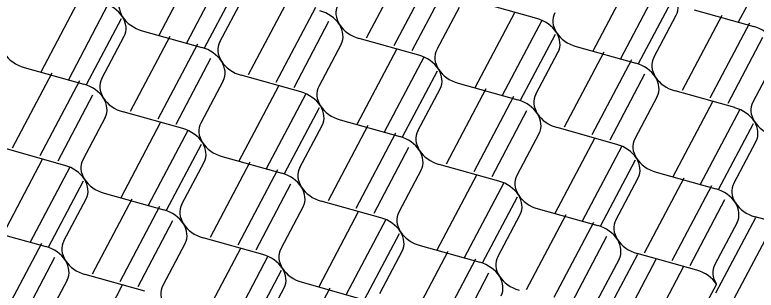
# Model space of a CAD drawing. Extents: x 638850 to 644908, y 297188 to 298900.
# Drawn here: x 639882.4 to 639923.83, y 297820.67 to 297836.04 of the extents above; entities that cross this region are included whole.
import ezdxf

# ---------------------------------------------------------------- set-up
doc = ezdxf.new("R2010")
doc.units = 0
doc.layers.add('2', color=7, linetype='Continuous')

msp = doc.modelspace()

# ---------------------------------------------------------------- linework, layer by layer
at = {"layer": '2'}
for p, q in [((639925.041, 297839.828), (639922.829, 297835.636)), ((639892.658, 297839.084), (639890.447, 297834.894)), ((639904.253, 297838.927), (639902.042, 297834.737)), ((639894.198, 297838.657), (639891.986, 297834.465)), ((639905.793, 297838.5), (639903.581, 297834.308)), ((639894.933, 297837.865), (639892.988, 297834.179)), ((639916.908, 297838.208), (639914.697, 297834.018)), ((639906.527, 297837.708), (639904.583, 297834.022)), ((639918.448, 297837.781), (639916.236, 297833.589)), ((639886.065, 297837.037), (639883.854, 297832.847)), ((639887.605, 297836.61), (639885.393, 297832.418)), ((639893.857, 297834.533), (639895.103, 297836.89)), ((639897.659, 297836.878), (639895.448, 297832.688)), ((639911.571, 297835.831), (639908.232, 297836.765)), ((639919.182, 297836.989), (639917.238, 297833.303)), ((639899.199, 297836.451), (639896.987, 297832.259)), ((639907.228, 297836.453), (639905.982, 297834.096)), ((639920.357, 297836.326), (639923.696, 297835.394)), ((639888.34, 297835.818), (639886.395, 297832.132)), ((639910.314, 297836.159), (639908.103, 297831.969)), ((639918.106, 297833.657), (639919.353, 297836.014)), ((639921.909, 297835.997), (639919.699, 297831.808)), ((639899.934, 297835.659), (639897.989, 297831.973)), ((639911.854, 297835.732), (639909.642, 297831.54)), ((639923.449, 297835.57), (639921.237, 297831.378)), ((639889.514, 297835.155), (639892.852, 297834.221)), ((639912.589, 297834.94), (639910.644, 297831.254)), ((639887.264, 297832.486), (639888.51, 297834.843)), ((639891.065, 297834.829), (639888.854, 297830.639)), ((639904.978, 297833.784), (639901.639, 297834.716)), ((639924.184, 297834.779), (639922.239, 297831.093)), ((639892.605, 297834.402), (639890.393, 297830.21)), ((639900.634, 297834.404), (639899.388, 297832.047)), ((639903.72, 297834.11), (639901.509, 297829.92)), ((639913.763, 297834.277), (639917.102, 297833.345)), ((639911.513, 297831.608), (639912.759, 297833.965)), ((639915.314, 297833.951), (639913.103, 297829.761)), ((639893.34, 297833.61), (639891.395, 297829.924)), ((639905.26, 297833.683), (639903.048, 297829.491)), ((639916.854, 297833.524), (639914.642, 297829.332)), ((639924.883, 297833.526), (639923.637, 297831.169)), ((639882.92, 297833.106), (639886.26, 297832.174)), ((639905.995, 297832.891), (639904.05, 297829.205)), ((639884.471, 297832.78), (639882.26, 297828.59)), ((639898.384, 297831.735), (639895.045, 297832.667)), ((639917.588, 297832.732), (639915.644, 297829.046)), ((639886.011, 297832.353), (639883.799, 297828.161)), ((639894.04, 297832.355), (639892.794, 297829.998)), ((639897.126, 297832.061), (639894.916, 297827.871)), ((639907.169, 297832.228), (639910.508, 297831.296)), ((639898.666, 297831.634), (639896.454, 297827.442)), ((639904.919, 297829.559), (639906.165, 297831.916)), ((639908.722, 297831.901), (639906.511, 297827.711)), ((639922.633, 297830.857), (639919.294, 297831.789)), ((639886.746, 297831.561), (639884.801, 297827.875)), ((639910.262, 297831.474), (639908.05, 297827.282)), ((639918.289, 297831.477), (639917.043, 297829.12)), ((639899.401, 297830.842), (639897.456, 297827.156)), ((639921.377, 297831.182), (639919.166, 297826.992)), ((639891.79, 297829.685), (639888.451, 297830.618)), ((639910.997, 297830.682), (639909.052, 297826.996)), ((639922.917, 297830.755), (639920.705, 297826.563)), ((639887.447, 297830.306), (639886.2, 297827.949)), ((639890.532, 297830.012), (639888.322, 297825.822)), ((639900.575, 297830.179), (639903.914, 297829.246)), ((639923.652, 297829.963), (639921.707, 297826.277)), ((639892.072, 297829.585), (639889.86, 297825.393)), ((639898.325, 297827.51), (639899.571, 297829.867)), ((639902.128, 297829.852), (639899.917, 297825.662)), ((639916.039, 297828.807), (639912.7, 297829.74)), ((639903.668, 297829.425), (639901.456, 297825.233)), ((639911.695, 297829.428), (639910.451, 297827.07)), ((639914.784, 297829.135), (639912.574, 297824.945)), ((639892.807, 297828.793), (639890.862, 297825.107)), ((639922.576, 297826.631), (639923.822, 297828.988)), ((639885.196, 297827.636), (639881.857, 297828.569)), ((639904.403, 297828.633), (639902.458, 297824.947)), ((639916.324, 297828.708), (639914.112, 297824.516)), ((639883.938, 297827.963), (639881.728, 297823.773)), ((639893.981, 297828.13), (639897.321, 297827.197)), ((639917.059, 297827.916), (639915.114, 297824.23)), ((639885.479, 297827.536), (639883.267, 297823.344)), ((639891.731, 297825.461), (639892.977, 297827.818)), ((639895.535, 297827.805), (639893.325, 297823.615)), ((639909.445, 297826.758), (639906.108, 297827.69)), ((639897.075, 297827.378), (639894.863, 297823.185)), ((639905.102, 297827.379), (639903.857, 297825.021)), ((639908.19, 297827.086), (639905.98, 297822.896)), ((639918.233, 297827.253), (639921.571, 297826.318)), ((639886.213, 297826.744), (639884.268, 297823.058)), ((639909.73, 297826.659), (639907.518, 297822.466)), ((639915.983, 297824.584), (639917.229, 297826.941)), ((639919.784, 297826.927), (639917.573, 297822.737)), ((639897.81, 297826.586), (639895.865, 297822.9)), ((639921.324, 297826.5), (639919.112, 297822.307)), ((639887.388, 297826.081), (639890.727, 297825.148)), ((639910.465, 297825.867), (639908.52, 297822.181)), ((639885.137, 297823.412), (639886.383, 297825.769)), ((639888.941, 297825.756), (639886.731, 297821.566)), ((639902.851, 297824.709), (639899.515, 297825.643)), ((639922.059, 297825.708), (639920.114, 297822.022)), ((639890.481, 297825.329), (639888.269, 297821.136)), ((639898.509, 297825.332), (639897.265, 297822.973)), ((639901.596, 297825.037), (639899.386, 297820.847)), ((639911.639, 297825.204), (639914.979, 297824.271)), ((639903.137, 297824.61), (639900.925, 297820.417)), ((639909.389, 297822.534), (639910.635, 297824.892)), ((639913.19, 297824.878), (639910.98, 297820.688)), ((639923.783, 297824.714), (639921.555, 297820.491)), ((639927.103, 297823.832), (639923.764, 297824.765)), ((639891.216, 297824.537), (639889.271, 297820.851)), ((639914.73, 297824.451), (639912.518, 297820.258)), ((639922.76, 297824.453), (639921.513, 297822.095)), ((639924.84, 297824.464), (639922.558, 297820.138)), ((639880.795, 297824.034), (639884.133, 297823.099)), ((639903.871, 297823.818), (639901.926, 297820.132)), ((639896.26, 297822.661), (639892.921, 297823.594)), ((639915.465, 297823.659), (639913.52, 297819.973)), ((639883.888, 297823.28), (639881.676, 297819.087)), ((639891.917, 297823.282), (639890.671, 297820.924)), ((639895.003, 297822.988), (639892.792, 297818.798)), ((639905.046, 297823.155), (639908.385, 297822.222)), ((639896.543, 297822.561), (639894.331, 297818.368)), ((639902.795, 297820.485), (639904.041, 297822.843)), ((639906.596, 297822.829), (639904.386, 297818.639)), ((639917.189, 297822.665), (639914.961, 297818.442)), ((639920.509, 297821.783), (639917.17, 297822.716)), ((639884.622, 297822.488), (639882.677, 297818.802)), ((639908.136, 297822.402), (639905.924, 297818.209)), ((639916.166, 297822.404), (639914.92, 297820.046)), ((639918.246, 297822.415), (639915.964, 297818.089)), ((639897.277, 297821.769), (639895.332, 297818.083)), ((639919.761, 297821.992), (639917.478, 297817.666)), ((639889.666, 297820.612), (639886.327, 297821.545)), ((639908.871, 297821.61), (639906.926, 297817.924)), ((639885.323, 297821.233), (639884.077, 297818.875)), ((639888.409, 297820.939), (639886.198, 297816.749)), ((639898.452, 297821.106), (639901.791, 297820.173)), ((639921.605, 297821.006), (639919.323, 297816.68)), ((639896.201, 297818.436), (639897.447, 297820.794)), ((639900.002, 297820.78), (639897.792, 297816.59))]:
    msp.add_line(p, q, dxfattribs=at)
for centre, start_param, end_param in [((639889.77, 297836.352), 6.186654, 7.077676), ((639917.909, 297836.682), 3.045062, 3.936083), ((639887.065, 297835.511), 3.936083, 4.827105), ((639899.19, 297835.073), 3.936083, 4.827105), ((639901.895, 297835.913), 6.186654, 7.077676), ((639887.065, 297835.511), 3.045062, 3.936083), ((639889.77, 297836.352), 0.794491, 1.685512), ((639911.315, 297834.634), 3.936083, 4.827105), ((639914.019, 297835.474), 6.186654, 7.077676), ((639899.19, 297835.073), 3.045062, 3.936083), ((639901.895, 297835.913), 0.794491, 1.685512), ((639923.44, 297834.195), 3.936083, 4.827105), ((639911.315, 297834.634), 3.045062, 3.936083), ((639914.019, 297835.474), 0.794491, 1.685512), ((639895.301, 297833.864), 6.186654, 7.077676), ((639892.597, 297833.024), 3.936083, 4.827105), ((639883.176, 297834.303), 0.794491, 1.685512), ((639904.721, 297832.585), 3.936083, 4.827105), ((639907.426, 297833.425), 6.186654, 7.077676), ((639895.301, 297833.864), 0.794491, 1.685512), ((639892.597, 297833.024), 3.045062, 3.936083), ((639916.846, 297832.146), 3.936083, 4.827105), ((639919.551, 297832.986), 6.186654, 7.077676), ((639904.721, 297832.585), 3.045062, 3.936083), ((639907.426, 297833.425), 0.794491, 1.685512), ((639888.707, 297831.815), 6.186654, 7.077676), ((639916.846, 297832.146), 3.045062, 3.936083), ((639919.551, 297832.986), 0.794491, 1.685512), ((639886.003, 297830.975), 3.936083, 4.827105), ((639900.832, 297831.376), 6.186654, 7.077676), ((639898.128, 297830.536), 3.936083, 4.827105), ((639888.707, 297831.815), 0.794491, 1.685512), ((639886.003, 297830.975), 3.045062, 3.936083), ((639910.253, 297830.097), 3.936083, 4.827105), ((639912.957, 297830.938), 6.186654, 7.077676), ((639898.128, 297830.536), 3.045062, 3.936083), ((639900.832, 297831.376), 0.794491, 1.685512), ((639922.377, 297829.658), 3.936083, 4.827105), ((639925.082, 297830.499), 6.186654, 7.077676), ((639912.957, 297830.938), 0.794491, 1.685512), ((639910.253, 297830.097), 3.045062, 3.936083), ((639894.238, 297829.328), 6.186654, 7.077676), ((639922.377, 297829.658), 3.045062, 3.936083), ((639925.082, 297830.499), 0.794491, 1.685512), ((639891.534, 297828.487), 3.936083, 4.827105), ((639906.363, 297828.889), 6.186654, 7.077676), ((639903.659, 297828.048), 3.936083, 4.827105), ((639891.534, 297828.487), 3.045062, 3.936083), ((639894.238, 297829.328), 0.794491, 1.685512), ((639915.784, 297827.61), 3.936083, 4.827105), ((639918.488, 297828.45), 6.186654, 7.077676), ((639903.659, 297828.048), 3.045062, 3.936083), ((639906.363, 297828.889), 0.794491, 1.685512), ((639887.645, 297827.279), 6.186654, 7.077676), ((639915.784, 297827.61), 3.045062, 3.936083), ((639918.488, 297828.45), 0.794491, 1.685512), ((639884.94, 297826.439), 3.936083, 4.827105), ((639899.77, 297826.84), 6.186654, 7.077676), ((639897.065, 297826), 3.936083, 4.827105), ((639911.894, 297826.401), 6.186654, 7.077676), ((639884.94, 297826.439), 3.045062, 3.936083), ((639887.645, 297827.279), 0.794491, 1.685512), ((639909.19, 297825.561), 3.936083, 4.827105), ((639897.065, 297826), 3.045062, 3.936083), ((639899.77, 297826.84), 0.794491, 1.685512), ((639921.315, 297825.122), 3.936083, 4.827105), ((639924.019, 297825.962), 6.186654, 7.077676), ((639909.19, 297825.561), 3.045062, 3.936083), ((639911.894, 297826.401), 0.794491, 1.685512), ((639893.176, 297824.791), 6.186654, 7.077676), ((639924.019, 297825.962), 0.794491, 1.685512), ((639921.315, 297825.122), 3.045062, 3.936083), ((639890.472, 297823.951), 3.936083, 4.827105), ((639905.301, 297824.352), 6.186654, 7.077676), ((639902.597, 297823.512), 3.936083, 4.827105), ((639917.426, 297823.913), 6.186654, 7.077676), ((639893.176, 297824.791), 0.794491, 1.685512), ((639890.472, 297823.951), 3.045062, 3.936083), ((639914.721, 297823.073), 3.936083, 4.827105), ((639902.597, 297823.512), 3.045062, 3.936083), ((639905.301, 297824.352), 0.794491, 1.685512), ((639886.582, 297822.742), 6.186654, 7.077676), ((639914.721, 297823.073), 3.045062, 3.936083), ((639917.426, 297823.913), 0.794491, 1.685512), ((639883.878, 297821.902), 3.936083, 4.827105), ((639898.707, 297822.304), 6.186654, 7.077676), ((639896.003, 297821.463), 3.936083, 4.827105), ((639910.832, 297821.865), 6.186654, 7.077676), ((639883.878, 297821.902), 3.045062, 3.936083), ((639886.582, 297822.742), 0.794491, 1.685512), ((639908.128, 297821.024), 3.936083, 4.827105), ((639922.957, 297821.426), 6.186654, 7.077676), ((639896.003, 297821.463), 3.045062, 3.936083), ((639898.707, 297822.304), 0.794491, 1.685512), ((639920.253, 297820.585), 3.936083, 4.827105), ((639910.832, 297821.865), 0.794491, 1.685512), ((639908.128, 297821.024), 3.045062, 3.936083), ((639892.114, 297820.255), 6.186654, 7.077676)]:
    msp.add_ellipse(centre, major_axis=(-1.492, 0.562), ratio=0.764477, start_param=start_param, end_param=end_param, dxfattribs=at)

doc.saveas('drawing.dxf')
